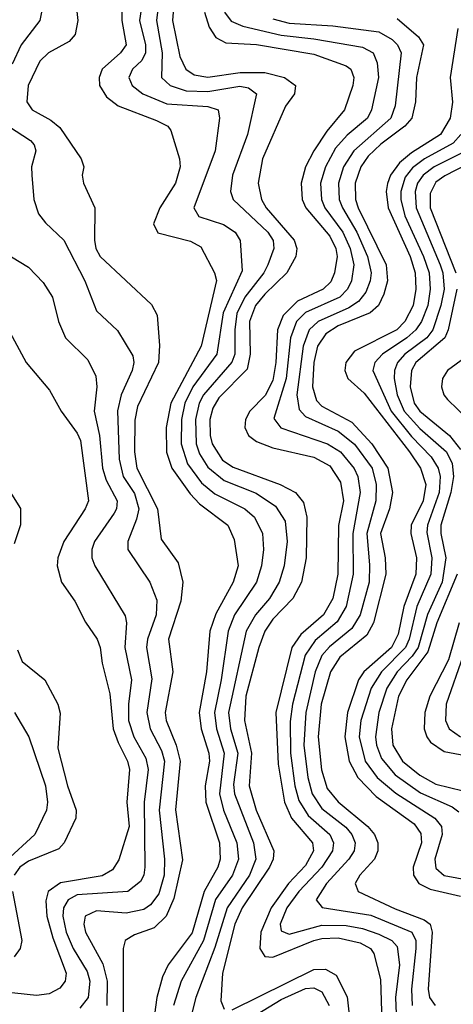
# Model space of a CAD drawing. Header units: inches. Extents: x 990535 to 1117859, y 769386 to 892122.
# Tile 964 of 1056: x 1058449 to 1059512, y 880473 to 882892. Entities that reach past the tile are written whole.
import ezdxf

# ---------------------------------------------------------------- set-up
doc = ezdxf.new("R2010")
doc.units = ezdxf.units.IN
doc.header["$MEASUREMENT"] = 0
doc.layers.add('B0858', color=7, linetype='Continuous')

msp = doc.modelspace()

# ---------------------------------------------------------------- linework, layer by layer
at = {"layer": 'B0858', "color": 5}
for points, elevation in [([(1058517.4, 882990), (1058497.8, 882890), (1058452.1, 882830), (1058430, 882782.4)], 3460), ([(1058584.9, 882950), (1058591.1, 882890), (1058584.7, 882855.3), (1058570, 882838.6), (1058519.2, 882810), (1058498.3, 882790), (1058469.4, 882730), (1058466.3, 882690), (1058479.4, 882670), (1058524.9, 882644.9), (1058547.1, 882627.1), (1058599.4, 882550), (1058606.2, 882530), (1058602.3, 882510), (1058605.1, 882490), (1058633.5, 882430), (1058632.1, 882350), (1058635.9, 882330), (1058646.3, 882310), (1058772.4, 882192.4), (1058785.7, 882165.7), (1058791.7, 882091.7), (1058789, 882050), (1058738, 881942), (1058731.6, 881908.4), (1058730.8, 881830), (1058736.2, 881790), (1058786.6, 881690), (1058795.6, 881615.6), (1058837.8, 881557.8), (1058848.7, 881510), (1058843.7, 881463.7), (1058813.9, 881370), (1058824.1, 881290), (1058806, 881190), (1058807.9, 881170), (1058832.6, 881110), (1058842.1, 881070), (1058830.9, 880950.9), (1058847.9, 880827.9), (1058827, 880733), (1058807.9, 880690), (1058779, 880661), (1058730, 880644), (1058707.8, 880630), (1058702.5, 880610), (1058702.2, 880437.8)], 3480), ([(1058700.4, 882950), (1058699.3, 882890), (1058709.7, 882830.3), (1058696, 882810), (1058651.4, 882770), (1058643.6, 882750), (1058644.7, 882730), (1058662, 882702), (1058690, 882679.9), (1058784, 882644), (1058812.5, 882630), (1058819.6, 882619.6), (1058841.2, 882550), (1058842.7, 882530), (1058831.1, 882490), (1058792.3, 882430), (1058777.2, 882390), (1058787.8, 882367.8), (1058867.4, 882347.4), (1058893.5, 882333.5), (1058926.5, 882270), (1058931.2, 882251.2), (1058893.8, 882090), (1058819.5, 881950), (1058808.4, 881890), (1058809.2, 881829.2), (1058821.6, 881790), (1058866.7, 881726.7), (1058890, 881702.7), (1058959.7, 881650), (1058975.2, 881615.2), (1058984.9, 881550), (1058972.7, 881510), (1058930, 881432.4), (1058915.3, 881390), (1058907.1, 881290), (1058888.8, 881190), (1058894.3, 881150), (1058912.9, 881090), (1058914.8, 881070), (1058904.1, 881010), (1058905.5, 880970), (1058938.8, 880870), (1058940.4, 880830), (1058934.8, 880810), (1058901.6, 880750), (1058871.6, 880648.4), (1058813.3, 880570), (1058799.1, 880540.9), (1058785.5, 880490), (1058769.2, 880370)], 3520), ([(1058751.9, 882950), (1058742.5, 882890), (1058757.1, 882830), (1058757.1, 882810), (1058748.3, 882791.7), (1058725.6, 882770), (1058716.5, 882750), (1058724.5, 882730), (1058750.6, 882710), (1058810, 882685), (1058910, 882678.3), (1058935.4, 882670), (1058938.6, 882650), (1058928.6, 882570), (1058876.3, 882430), (1058888.1, 882408.1), (1058949, 882389), (1058977.5, 882370), (1058989.7, 882349.7), (1058994.6, 882274.6), (1058948, 882172), (1058932.5, 882070), (1058873.7, 881990), (1058853.9, 881950), (1058845.7, 881910), (1058844.9, 881850), (1058860.5, 881800.5), (1058894.4, 881754.4), (1058927.4, 881727.4), (1059001.3, 881690), (1059024.4, 881670), (1059044.8, 881630), (1059047.1, 881590), (1059041.7, 881550), (1059029.8, 881510), (1058976.1, 881430), (1058960.2, 881390), (1058943, 881270), (1058926.4, 881190), (1058931.2, 881150), (1058950.4, 881090), (1058938.7, 880990), (1058948.8, 880950), (1058981.5, 880870), (1058985.8, 880830), (1058970.9, 880790), (1058929.5, 880730.5), (1058899.7, 880630), (1058845, 880530), (1058826.1, 880470)], 3540), ([(1058789.2, 882930), (1058784.1, 882890), (1058798.1, 882810), (1058796.9, 882750), (1058817.9, 882730), (1058856.9, 882716.9), (1058910, 882715.7), (1058988.8, 882728.8), (1059010, 882724.2), (1059029.6, 882710), (1059007.5, 882610), (1058971.1, 882510), (1058966, 882470), (1058972.6, 882450), (1059057.7, 882370), (1059070.4, 882349.6), (1059071.9, 882330), (1059057.4, 882290), (1059047.3, 882270), (1059001.2, 882210), (1058981.6, 882170), (1058976.4, 882130), (1058976.2, 882070), (1058969.5, 882050.5), (1058899.5, 881970), (1058889.3, 881950), (1058880, 881910), (1058881.7, 881850), (1058890, 881825), (1058910, 881792.2), (1058950, 881759.6), (1059028.5, 881728.5), (1059076.5, 881696.5), (1059100, 881660), (1059105.1, 881610), (1059097.3, 881550), (1059085.2, 881510), (1059061.2, 881470), (1059026.9, 881430), (1059004.7, 881390), (1058960.9, 881190), (1058966, 881150), (1058984, 881090), (1058973.4, 881013.4), (1058975.8, 880990), (1059022.4, 880870), (1059028.4, 880830), (1059012.3, 880790), (1058957.4, 880710), (1058927.6, 880612.4), (1058880.8, 880490), (1058850, 880367.8)], 3560), ([(1058826.6, 882930), (1058823.8, 882890), (1058841.5, 882801.5), (1058856.4, 882770), (1058876.5, 882756.5), (1058910, 882750.6), (1058990, 882762.3), (1059050, 882761.9), (1059098, 882750), (1059125.2, 882730), (1059122.9, 882710), (1059100.7, 882679.3), (1059044.8, 882550), (1059034.2, 882490), (1059042.1, 882450), (1059053.4, 882430), (1059122.2, 882350), (1059128.7, 882330), (1059125.9, 882310), (1059104.4, 882270), (1059050, 882217.9), (1059027.5, 882190), (1059012.2, 882150), (1059014.3, 882070), (1059006.8, 882033.2), (1058937.2, 881962.8), (1058922.6, 881937.4), (1058915.4, 881910), (1058916, 881870), (1058921.1, 881850), (1058946.5, 881810), (1058972.2, 881792.2), (1059087.8, 881750), (1059125.7, 881730), (1059145.4, 881705.4), (1059152.8, 881670), (1059151.6, 881570), (1059140.2, 881510), (1059119.1, 881470), (1059070, 881418.9), (1059050.5, 881389.5), (1059035.1, 881350), (1059003.6, 881230), (1059000.5, 881170), (1059017.6, 881090), (1059011.8, 881010), (1059029, 880950), (1059072.4, 880850), (1059070.5, 880830), (1059061.3, 880810), (1058994.9, 880710), (1058976.7, 880670), (1058946.6, 880550), (1058942, 880482), (1058950, 880461.1)], 3580), ([(1058902.5, 882910), (1058913.5, 882873.5), (1058930, 882848.3), (1058954.8, 882834.8), (1059030, 882830.8), (1059170, 882806.7), (1059250, 882778.6), (1059261.1, 882770), (1059268.5, 882750), (1059266.1, 882730), (1059245.2, 882670), (1059202.4, 882617.6), (1059170.6, 882570), (1059150, 882530), (1059139.1, 882490), (1059141.8, 882450), (1059150.5, 882430), (1059210, 882359.9), (1059224.3, 882330), (1059227.4, 882310), (1059221.4, 882270), (1059211.8, 882248.2), (1059193.5, 882230), (1059130, 882200), (1059094.8, 882165.2), (1059081.5, 882130), (1059077.2, 882050), (1059070, 882005.1), (1059051.3, 881968.7), (1059013.5, 881930), (1059002.4, 881910), (1059001.3, 881890), (1059010, 881870.1), (1059030, 881855.3), (1059070, 881839.9), (1059170, 881817.5), (1059210, 881795.7), (1059235.7, 881755.7), (1059242.9, 881710), (1059230.7, 881649.3), (1059229.3, 881530), (1059217.2, 881470), (1059194.4, 881430), (1059138.4, 881381.6), (1059116.6, 881350), (1059077.5, 881190), (1059082.9, 881062.9), (1059098.6, 880970), (1059115.9, 880930), (1059167.4, 880870), (1059169.8, 880850), (1059150, 880813.8), (1059108.3, 880770), (1059065.3, 880710), (1059040.3, 880650), (1059037.5, 880610), (1059050, 880590.5), (1059070, 880588.9), (1059170, 880629.5), (1059190, 880634.7), (1059230, 880636), (1059284.3, 880624.3), (1059309.4, 880610), (1059317.7, 880597.7), (1059334.2, 880534.2), (1059336.8, 880430)], 3620), ([(1058951.6, 882910), (1058967.8, 882887.8), (1058995.8, 882875.8), (1059090, 882853.6), (1059170, 882844.9), (1059290, 882824), (1059316.2, 882810), (1059325.9, 882785.9), (1059328.6, 882750), (1059312.2, 882670), (1059302.3, 882650), (1059251.8, 882608.2), (1059223.9, 882576.1), (1059198.8, 882530), (1059186.5, 882490), (1059188.9, 882450), (1059197.6, 882430), (1059241.6, 882370), (1059259.9, 882330), (1059268.2, 882290), (1059263, 882250), (1059253.3, 882230), (1059234.5, 882210), (1059150, 882172.5), (1059127.5, 882150), (1059113.5, 882110), (1059102.3, 882010), (1059072, 881912), (1059089.6, 881889.6), (1059203.6, 881850), (1059236, 881830), (1059269.4, 881789.4), (1059277.9, 881770), (1059284, 881730), (1059265.7, 881630), (1059267, 881530), (1059250, 881450), (1059227.5, 881412.5), (1059173.6, 881366.4), (1059149.3, 881330.7), (1059118.2, 881210), (1059112.5, 881167.5), (1059113.1, 881090), (1059123.9, 881010), (1059133.7, 880973.7), (1059156.5, 880936.5), (1059209.8, 880890), (1059218.8, 880870), (1059215.8, 880850), (1059189.6, 880810), (1059133.8, 880750), (1059103.9, 880710), (1059087.5, 880670), (1059090, 880653.4), (1059110, 880645.8), (1059190, 880667.8), (1059250, 880666.9), (1059290, 880659.6), (1059330, 880645.4), (1059361.8, 880630), (1059374.8, 880614.8), (1059380.7, 880570), (1059370.4, 880490), (1059372.2, 880450)], 3640), ([(1059070, 882893.8), (1059110, 882883.5), (1059216.8, 882876.8), (1059330, 882862), (1059362.9, 882842.9), (1059375.6, 882830), (1059384.9, 882810), (1059370, 882680.5), (1059359.4, 882650), (1059268.8, 882570), (1059243.4, 882530), (1059230.9, 882490), (1059232.9, 882450), (1059240.9, 882430), (1059276.1, 882370), (1059302.3, 882310), (1059310.9, 882270), (1059308.7, 882250), (1059297.9, 882222.1), (1059280.1, 882199.9), (1059256.2, 882183.8), (1059180.8, 882150), (1059158.8, 882130), (1059143.8, 882090), (1059128.5, 881970), (1059134.5, 881934.5), (1059150, 881916.8), (1059230, 881881.4), (1059270, 881849), (1059313.6, 881790), (1059323.4, 881750), (1059322.3, 881710), (1059300.4, 881630), (1059307.3, 881552.7), (1059306, 881510), (1059283.8, 881430), (1059263.8, 881396.2), (1059208.5, 881351.5), (1059190.2, 881329.8), (1059174, 881290), (1059151.1, 881190), (1059146.2, 881110), (1059155.4, 881030), (1059165.9, 880990), (1059190, 880954.4), (1059248.5, 880908.5), (1059263.9, 880890), (1059271.4, 880870), (1059269.2, 880850), (1059256.3, 880830), (1059201.8, 880770), (1059175.7, 880730), (1059191.2, 880711.2), (1059310, 880692), (1059410.9, 880650), (1059420.3, 880630), (1059420.8, 880610), (1059410.2, 880510), (1059411.2, 880470)], 3660), ([(1059375.1, 882895.1), (1059427.3, 882850), (1059439, 882830), (1059422, 882750), (1059419.5, 882690), (1059410.5, 882650), (1059393.4, 882630), (1059334.4, 882585.6), (1059303.7, 882556.3), (1059285.6, 882530), (1059271.6, 882490), (1059272.9, 882450), (1059279.5, 882430), (1059347.8, 882290), (1059351, 882250), (1059342.2, 882217.8), (1059328.7, 882190), (1059308.6, 882171.4), (1059230, 882139.7), (1059199.8, 882120.2), (1059179, 882090), (1059170, 882050), (1059166.9, 881990), (1059176.6, 881956.6), (1059190, 881942.4), (1059263.2, 881903.2), (1059312.7, 881850), (1059352.3, 881790), (1059363.5, 881730), (1059355.8, 881690), (1059334.2, 881630), (1059345.5, 881570), (1059347.3, 881530), (1059317, 881410), (1059300.1, 881379.9), (1059234.2, 881325.8), (1059211, 881290), (1059188.5, 881210), (1059180.6, 881130), (1059189.1, 881049.1), (1059202.9, 881002.9), (1059230.2, 880970.2), (1059303, 880910), (1059319.5, 880890), (1059327.4, 880870), (1059327.1, 880850), (1059319, 880830), (1059283.4, 880790), (1059272.1, 880770), (1059279.5, 880750), (1059370, 880707.3), (1059440.7, 880680.7), (1059455.6, 880670), (1059461, 880650), (1059451, 880510), (1059454.1, 880490), (1059468.2, 880470)], 3680), ([(1059523.4, 882870), (1059504.5, 882750), (1059510.6, 882689.4), (1059504.6, 882650), (1059481.4, 882610), (1059410, 882564.8), (1059380.2, 882539.8), (1059358.3, 882510), (1059351, 882489), (1059348.1, 882470), (1059352.7, 882430), (1059406.3, 882310), (1059418.9, 882270), (1059420.7, 882230), (1059413.8, 882190), (1059393.2, 882150), (1059373.8, 882130), (1059270, 882077.2), (1059248.6, 882050), (1059246.5, 882030), (1059253.5, 882010), (1059294, 881974), (1059404.9, 881830), (1059431.9, 881790), (1059444.8, 881750), (1059438.7, 881710), (1059409.1, 881650), (1059408.2, 881630), (1059422.5, 881570), (1059420.5, 881530), (1059391, 881450), (1059377.5, 881382.5), (1059360.7, 881350), (1059293.4, 881290), (1059280, 881270), (1059253.2, 881190), (1059246.1, 881130), (1059256.9, 881070), (1059277.9, 881030), (1059323.6, 880983.6), (1059416.1, 880916.1), (1059432.9, 880892.9), (1059434.3, 880870), (1059413.8, 880810), (1059414.8, 880790), (1059427.9, 880770), (1059455.6, 880755.6), (1059530, 880738.9)], 3720), ([(1058421.2, 882630), (1058475, 882595), (1058484.1, 882584.1), (1058488.5, 882570), (1058477.5, 882530), (1058478.5, 882510), (1058483.3, 882450), (1058495, 882415), (1058512.4, 882392.4), (1058557.4, 882350), (1058608.3, 882250), (1058637, 882177), (1058688.5, 882128.5), (1058726.3, 882066.3), (1058728.8, 882050), (1058725, 882030), (1058697.4, 881970), (1058688.7, 881931.3), (1058692.5, 881812.5), (1058702.8, 881770), (1058730, 881727.8), (1058740.7, 881690), (1058735.4, 881664.6), (1058713.7, 881610), (1058714.3, 881590), (1058768.1, 881510), (1058785.5, 881465.5), (1058783.6, 881430), (1058762.4, 881370), (1058760.1, 881350), (1058772.9, 881272.9), (1058760.6, 881190), (1058768.9, 881150), (1058796.5, 881096.5), (1058804.1, 881070), (1058791, 880950), (1058803.6, 880830), (1058803.2, 880790), (1058790, 880744.2), (1058770, 880717.6), (1058753.7, 880706.3), (1058710, 880697.2), (1058637.5, 880702.5), (1058609.7, 880690), (1058606.3, 880670), (1058610.1, 880650), (1058652.9, 880572.9), (1058663, 880530), (1058662.5, 880470)], 3460), ([(1059530.6, 882609.4), (1059511.8, 882588.2), (1059441.9, 882550), (1059412.1, 882527.9), (1059394.7, 882505.3), (1059383.4, 882470), (1059383.7, 882450), (1059393.7, 882410), (1059439.4, 882310), (1059452.9, 882270), (1059455.9, 882230), (1059450.2, 882190), (1059434.2, 882150), (1059420.3, 882130), (1059398.3, 882110), (1059338.9, 882070), (1059319.9, 882050), (1059315.2, 882030), (1059359.8, 881930), (1059410, 881867.8), (1059458.3, 881818.3), (1059475.6, 881790), (1059480.6, 881770), (1059478.1, 881730), (1059449.3, 881650), (1059447.8, 881632.2), (1059459.8, 881570), (1059457.2, 881530), (1059422.7, 881450), (1059404.5, 881370), (1059395.2, 881350), (1059336, 881290), (1059310.8, 881250), (1059285.8, 881170), (1059281.8, 881130), (1059296.6, 881070), (1059325.4, 881030), (1059371.5, 880991.5), (1059467.1, 880930), (1059483.5, 880910), (1059484.8, 880890), (1059467.3, 880830), (1059470, 880807.7), (1059490, 880789.6), (1059574.2, 880774.2)], 3740), ([(1059544.1, 882570), (1059465.9, 882530), (1059438.8, 882510), (1059424.8, 882490), (1059418.7, 882470), (1059421.5, 882430), (1059480, 882290), (1059486.7, 882270), (1059489.7, 882230), (1059482.2, 882190), (1059462.6, 882130), (1059447.4, 882110), (1059393.6, 882070), (1059375.9, 882050), (1059368, 882030), (1059367.1, 882010), (1059374.7, 881970), (1059392.3, 881930), (1059430, 881887.7), (1059495.7, 881830), (1059510, 881801.7), (1059513.4, 881770), (1059506.5, 881730), (1059482.2, 881650), (1059481.6, 881630), (1059494.1, 881570), (1059485.6, 881510), (1059449, 881431), (1059426.2, 881350), (1059411.7, 881328.3), (1059374.8, 881290), (1059349.3, 881250), (1059329.8, 881189.8), (1059321.4, 881130), (1059323.9, 881110), (1059336.6, 881076.6), (1059370, 881037.2), (1059432.4, 880992.4), (1059510, 880958.4), (1059525.8, 880945.8)], 3760), ([(1059571, 882549), (1059491.5, 882508.5), (1059470, 882492.5), (1059455.5, 882464.5), (1059456, 882430), (1059519.1, 882270)], 3780), ([(1058410, 882320.6), (1058470, 882283.5), (1058506.6, 882246.6), (1058528.9, 882210), (1058543.8, 882150), (1058560.8, 882110), (1058616.3, 882056.3), (1058635.7, 882015.7), (1058638, 881990), (1058631.7, 881930), (1058644.3, 881870), (1058651.6, 881790), (1058661, 881761), (1058688.1, 881710), (1058686.2, 881690), (1058680.4, 881679.6), (1058632.5, 881610), (1058625.9, 881590), (1058625.5, 881570), (1058632.8, 881550), (1058707.7, 881427.7), (1058710.5, 881410), (1058706.3, 881350), (1058723.1, 881270), (1058715.4, 881210), (1058715.4, 881170), (1058728.8, 881130), (1058758.1, 881078.1), (1058764.1, 881050), (1058754.4, 880970), (1058756, 880810), (1058753.4, 880790), (1058745.4, 880774.6), (1058713.9, 880750), (1058590, 880741.7), (1058567.4, 880730), (1058556.5, 880710), (1058554.9, 880690), (1058562.8, 880650), (1058580, 880610), (1058613.9, 880553.9), (1058621.2, 880530), (1058617.1, 880490), (1058596.4, 880463.6)], 3440), ([(1059521.2, 882230), (1059500.2, 882130), (1059492, 882110), (1059420.5, 882050), (1059410.2, 882030), (1059406.8, 881990), (1059416.8, 881950), (1059430, 881930), (1059503.1, 881870), (1059530, 881836.1)], 3780), ([(1058424.4, 882124.4), (1058465, 882050), (1058521.9, 881981.9), (1058550.1, 881930), (1058590, 881876.3), (1058598, 881858), (1058617.7, 881710), (1058609.7, 881690), (1058557, 881610), (1058542.1, 881570), (1058540.3, 881550), (1058551.1, 881510), (1058583.8, 881463.8), (1058610, 881412), (1058639.1, 881370), (1058646.3, 881350), (1058651.1, 881311.1), (1058670, 881235.8), (1058678.4, 881150), (1058690, 881116.1), (1058713.6, 881070), (1058717.8, 881050), (1058711.2, 880970), (1058717.1, 880910), (1058691.9, 880828.1), (1058676.4, 880803.6), (1058651.3, 880788.7), (1058548.8, 880771.2), (1058519, 880750), (1058512.5, 880727.5), (1058515.5, 880690), (1058530, 880636.4), (1058562.6, 880550), (1058560.1, 880530), (1058546.9, 880513.1), (1058521, 880499), (1058490, 880495), (1058330, 880512.3)], 3420), ([(1059552.9, 882070), (1059498.5, 882030), (1059485.9, 882010), (1059483.2, 881990), (1059489.4, 881970), (1059498.4, 881958.4), (1059549.2, 881910)], 3820), ([(1058365.3, 881825.3), (1058450.9, 881690.9), (1058450.9, 881650.9), (1058435.4, 881604.6)], 3380), ([(1059522.3, 881530), (1059472.1, 881410), (1059450, 881339), (1059398.7, 881270), (1059378.3, 881230), (1059361.1, 881150), (1059364.5, 881110), (1059387.8, 881070), (1059430, 881036), (1059470, 881014), (1059537.1, 880997.1)], 3780), ([(1059526.7, 881410), (1059500.8, 881319.2), (1059454.7, 881230), (1059443, 881190), (1059441.2, 881150), (1059447.3, 881130), (1059456.9, 881116.9), (1059490, 881093.8), (1059594.6, 881074.6)], 3820), ([(1058443.7, 881343.7), (1058454.8, 881314.8), (1058510.4, 881270.4), (1058542.7, 881210), (1058548.3, 881188.3), (1058542.3, 881102.3), (1058565.8, 881010), (1058587.1, 880950), (1058586.2, 880930), (1058557.8, 880870), (1058544.9, 880855.1), (1058470, 880824.5), (1058449.1, 880810), (1058434.9, 880790)], 3380), ([(1059536.7, 881330), (1059494.6, 881210), (1059493.2, 881170), (1059502.3, 881150), (1059529.9, 881129.9)], 3840), ([(1058435.9, 881190), (1058471.4, 881130), (1058512.3, 881010), (1058516.8, 880970), (1058514.3, 880950), (1058485.6, 880890), (1058415, 880825)], 3360), ([(1058431.4, 880750), (1058454.2, 880630), (1058450, 880610), (1058435.6, 880590)], 3380), ([(1058970, 880459.7), (1059170, 880558.5), (1059199.1, 880559.1), (1059224.8, 880544.8), (1059251.8, 880491.8), (1059261.1, 880410)], 3580), ([(1059031.5, 880448.5), (1059090, 880484.7), (1059150, 880512.2), (1059170, 880513.6), (1059190, 880503.6), (1059207.7, 880470)], 3560)]:
    msp.add_lwpolyline(points, dxfattribs=dict(at, elevation=elevation))

doc.saveas('drawing.dxf')
